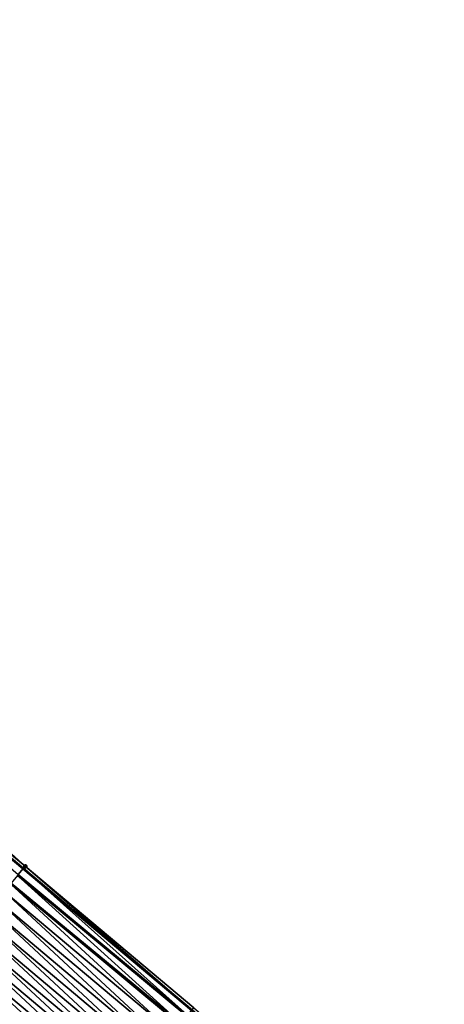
# Model space of a CAD drawing. Header units: feet. Extents: x 2007189 to 2022806, y 818621 to 837694.
# Tile 383 of 656: x 2016581 to 2016620, y 819288 to 819378. Entities that reach past the tile are written whole.
import ezdxf

# ---------------------------------------------------------------- set-up
doc = ezdxf.new("R2010")
doc.units = ezdxf.units.FT
doc.header["$MEASUREMENT"] = 0
for name, color, linetype, lineweight in [('EP_Travel Lane', 172, 'Continuous', 53), ('Road Shots', 141, 'Continuous', 100), ('Road X-Section', 40, 'Continuous', 13)]:
    doc.layers.add(name, color=color, linetype=linetype, lineweight=lineweight)
doc.layers.add('I-77-MM17-21_SB-Surface-Border', color=7, linetype='Continuous')
doc.layers.add('I-77-MM17-21_SB-Surface-TIN', color=7, linetype='Continuous')

msp = doc.modelspace()

# ---------------------------------------------------------------- linework, layer by layer
at = {"layer": 'EP_Travel Lane'}
msp.add_polyline3d([(2016489.559565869, 819377.674227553, 270.3261203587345), (2016504.881901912, 819364.8223237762, 270.560315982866), (2016520.204206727, 819351.9704461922, 270.797772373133), (2016535.526343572, 819339.1187094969, 271.0527361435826), (2016550.848425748, 819326.2670186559, 271.3134064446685), (2016566.170728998, 819313.4151423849, 271.5510221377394), (2016581.493008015, 819300.5632864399, 271.7911614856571), (2016596.840023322, 819287.6751615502, 272.0582540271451), (2016612.121967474, 819274.7761192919, 272.3368764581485), (2016627.40432243, 819261.8767302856, 272.572743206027), (2016642.686517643, 819248.9774761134, 272.8252394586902), (2016657.96883945, 819236.0781150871, 273.0645519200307), (2016673.251180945, 819223.1787374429, 273.3018164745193), (2016688.533488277, 819210.2793886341, 273.5426388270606), (2016703.815714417, 819197.3801083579, 273.7919141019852), (2016719.097995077, 819184.4807820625, 274.0355159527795), (2016734.380056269, 819171.5816410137, 274.3019561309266), (2016749.65505463, 819158.6942299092, 274.5888565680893)], dxfattribs=at)
at = {"layer": 'I-77-MM17-21_SB-Surface-Border', "color": 3, "linetype": 'Continuous', "lineweight": -3}
msp.add_polyline3d([(2016489.732447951, 819377.8802853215, 270.3232260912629), (2016505.054784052, 819365.0283907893, 270.5578926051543), (2016520.377091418, 819352.1765203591, 270.7955601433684), (2016535.778398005, 819339.4191846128, 271.0511854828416), (2016551.562114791, 819327.1172943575, 271.2825340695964), (2016566.804348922, 819314.1698302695, 271.5136050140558), (2016581.665917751, 819300.7693767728, 271.7882463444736), (2016597.013543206, 819287.8806535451, 272.0539932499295), (2016612.295497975, 819274.9816023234, 272.3315104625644), (2016627.577837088, 819262.0822266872, 272.5690261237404), (2016643.827892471, 819250.3289423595, 272.7862371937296), (2016658.787587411, 819237.0475971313, 273.0380198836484), (2016674.392792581, 819224.5300038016, 273.2381648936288), (2016688.707019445, 819210.4848710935, 273.5372030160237), (2016703.989215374, 819197.5856163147, 273.7896226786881), (2016719.916737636, 819185.4502686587, 274.0095461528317), (2016734.553570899, 819171.7871374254, 274.2982413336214), (2016749.827811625, 819158.8992363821, 274.5862957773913)], dxfattribs=at)
at = {"layer": 'I-77-MM17-21_SB-Surface-TIN', "color": 128, "linetype": 'Continuous', "lineweight": -3}
for points in [[(2016566.804348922, 819314.1698302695, 271.5136050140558), (2016566.266607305, 819313.5293239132, 271.5445091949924), (2016581.665917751, 819300.7693767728, 271.7882463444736)], [(2016565.923206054, 819313.1203671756, 271.567836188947), (2016581.493008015, 819300.5632864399, 271.7911614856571), (2016566.170728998, 819313.4151423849, 271.5510221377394)], [(2016566.266607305, 819313.5293239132, 271.5445091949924), (2016566.170728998, 819313.4151423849, 271.5510221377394), (2016581.493008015, 819300.5632864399, 271.7911614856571)], [(2016566.266607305, 819313.5293239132, 271.5445091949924), (2016581.493008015, 819300.5632864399, 271.7911614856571), (2016581.665917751, 819300.7693767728, 271.7882463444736)], [(2016581.023175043, 819300.003294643, 271.7990825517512), (2016581.493008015, 819300.5632864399, 271.7911614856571), (2016565.923206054, 819313.1203671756, 271.567836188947)], [(2016581.665917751, 819300.7693767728, 271.7882463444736), (2016581.493008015, 819300.5632864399, 271.7911614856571), (2016596.840023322, 819287.6751615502, 272.0582540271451)], [(2016597.013543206, 819287.8806535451, 272.0539932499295), (2016581.665917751, 819300.7693767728, 271.7882463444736), (2016596.840023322, 819287.6751615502, 272.0582540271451)], [(2016580.380611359, 819299.2370623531, 271.7912550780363), (2016595.836534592, 819286.4863008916, 272.0586313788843), (2016580.953437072, 819299.9201531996, 271.7991767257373)], [(2016580.953437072, 819299.9201531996, 271.7991767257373), (2016596.368394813, 819287.1165962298, 272.06797020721), (2016581.023175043, 819300.003294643, 271.7990825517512)], [(2016580.953437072, 819299.9201531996, 271.7991767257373), (2016595.836534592, 819286.4863008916, 272.0586313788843), (2016596.368394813, 819287.1165962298, 272.06797020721)], [(2016581.023175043, 819300.003294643, 271.7990825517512), (2016596.435875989, 819287.1965475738, 272.0681778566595), (2016581.493008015, 819300.5632864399, 271.7911614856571)], [(2016581.023175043, 819300.003294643, 271.7990825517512), (2016596.368394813, 819287.1165962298, 272.06797020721), (2016596.435875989, 819287.1965475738, 272.0681778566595)], [(2016596.435875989, 819287.1965475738, 272.0681778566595), (2016596.840023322, 819287.6751615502, 272.0582540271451), (2016581.493008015, 819300.5632864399, 271.7911614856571)], [(2016579.73816406, 819298.4707324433, 271.7712942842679), (2016595.078683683, 819285.5879872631, 272.0349654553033), (2016580.328023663, 819299.1743409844, 271.7899687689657)], [(2016580.328023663, 819299.1743409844, 271.7899687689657), (2016595.723499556, 819286.3523252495, 272.0555992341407), (2016580.380611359, 819299.2370623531, 271.7912550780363)], [(2016580.328023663, 819299.1743409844, 271.7899687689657), (2016595.078683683, 819285.5879872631, 272.0349654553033), (2016595.723499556, 819286.3523252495, 272.0555992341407)], [(2016580.380611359, 819299.2370623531, 271.7912550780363), (2016595.723499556, 819286.3523252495, 272.0555992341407), (2016595.836534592, 819286.4863008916, 272.0586313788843)], [(2016579.09570234, 819297.7044146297, 271.7528369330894), (2016594.433858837, 819284.8236568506, 272.015265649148), (2016579.73816406, 819298.4707324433, 271.7712942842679)], [(2016579.73816406, 819298.4707324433, 271.7712942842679), (2016594.433858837, 819284.8236568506, 272.015265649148), (2016595.078683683, 819285.5879872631, 272.0349654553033)], [(2016578.453219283, 819296.9381147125, 271.7366039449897), (2016593.789003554, 819284.0593521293, 271.9987339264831), (2016579.09570234, 819297.7044146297, 271.7528369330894)], [(2016579.09570234, 819297.7044146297, 271.7528369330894), (2016593.789003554, 819284.0593521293, 271.9987339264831), (2016594.433858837, 819284.8236568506, 272.015265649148)], [(2016577.810759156, 819296.1717955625, 271.7179804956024), (2016593.144133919, 819283.2950595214, 271.9836959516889), (2016578.453219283, 819296.9381147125, 271.7366039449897)], [(2016578.453219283, 819296.9381147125, 271.7366039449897), (2016593.144133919, 819283.2950595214, 271.9836959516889), (2016593.789003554, 819284.0593521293, 271.9987339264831)], [(2016576.525839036, 819294.6391571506, 271.6807196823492), (2016591.854432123, 819281.7664426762, 271.9497196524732), (2016577.168301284, 819295.4054745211, 271.6991219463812)], [(2016577.168301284, 819295.4054745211, 271.6991219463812), (2016592.499263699, 819282.5307674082, 271.9687189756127), (2016577.810759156, 819296.1717955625, 271.7179804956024)], [(2016577.168301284, 819295.4054745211, 271.6991219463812), (2016591.854432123, 819281.7664426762, 271.9497196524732), (2016592.499263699, 819282.5307674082, 271.9687189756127)], [(2016577.810759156, 819296.1717955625, 271.7179804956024), (2016592.499263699, 819282.5307674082, 271.9687189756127), (2016593.144133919, 819283.2950595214, 271.9836959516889)], [(2016575.883396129, 819293.8728235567, 271.6603009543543), (2016591.209604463, 819281.0021146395, 271.9303128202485), (2016576.525839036, 819294.6391571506, 271.6807196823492)], [(2016576.525839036, 819294.6391571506, 271.6807196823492), (2016591.209604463, 819281.0021146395, 271.9303128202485), (2016591.854432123, 819281.7664426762, 271.9497196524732)], [(2016575.883396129, 819293.8728235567, 271.6603009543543), (2016575.240926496, 819293.1065123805, 271.642668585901), (2016590.564766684, 819280.2377951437, 271.9119591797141)], [(2016575.883396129, 819293.8728235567, 271.6603009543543), (2016590.564766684, 819280.2377951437, 271.9119591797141), (2016591.209604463, 819281.0021146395, 271.9303128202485)], [(2016589.91991834, 819279.473484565, 271.8947051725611), (2016575.240926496, 819293.1065123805, 271.642668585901), (2016574.598438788, 819292.3402163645, 271.6269204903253)], [(2016589.91991834, 819279.473484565, 271.8947051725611), (2016590.564766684, 819280.2377951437, 271.9119591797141), (2016575.240926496, 819293.1065123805, 271.642668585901)], [(2016574.598438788, 819292.3402163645, 271.6269204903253), (2016573.955974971, 819291.5739000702, 271.6086693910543), (2016589.275089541, 819278.7091572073, 271.8754023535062)], [(2016589.91991834, 819279.473484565, 271.8947051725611), (2016574.598438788, 819292.3402163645, 271.6269204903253), (2016589.275089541, 819278.7091572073, 271.8754023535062)], [(2016588.630248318, 819277.9448409, 271.8574216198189), (2016573.955974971, 819291.5739000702, 271.6086693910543), (2016573.313519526, 819290.8075772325, 271.5895701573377)], [(2016588.630248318, 819277.9448409, 271.8574216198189), (2016589.275089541, 819278.7091572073, 271.8754023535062), (2016573.955974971, 819291.5739000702, 271.6086693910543)], [(2016587.340545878, 819276.4162245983, 271.8235123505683), (2016572.671059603, 819290.0412579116, 271.5709254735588), (2016572.028599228, 819289.2749389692, 271.5523278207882)], [(2016587.985378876, 819277.1805481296, 271.8423636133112), (2016573.313519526, 819290.8075772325, 271.5895701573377), (2016572.671059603, 819290.0412579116, 271.5709254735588)], [(2016587.340545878, 819276.4162245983, 271.8235123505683), (2016587.985378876, 819277.1805481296, 271.8423636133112), (2016572.671059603, 819290.0412579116, 271.5709254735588)], [(2016587.985378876, 819277.1805481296, 271.8423636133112), (2016588.630248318, 819277.9448409, 271.8574216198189), (2016573.313519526, 819290.8075772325, 271.5895701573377)], [(2016586.695717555, 819275.6518971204, 271.8041743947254), (2016572.028599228, 819289.2749389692, 271.5523278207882), (2016571.386106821, 819288.5086468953, 271.5370697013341)], [(2016586.695717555, 819275.6518971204, 271.8041743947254), (2016587.340545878, 819276.4162245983, 271.8235123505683), (2016572.028599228, 819289.2749389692, 271.5523278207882)], [(2016586.050857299, 819274.8875965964, 271.7881602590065), (2016571.386106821, 819288.5086468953, 271.5370697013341), (2016570.743588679, 819287.742376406, 271.5244943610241)], [(2016586.050857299, 819274.8875965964, 271.7881602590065), (2016586.695717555, 819275.6518971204, 271.8041743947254), (2016571.386106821, 819288.5086468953, 271.5370697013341)]]:
    msp.add_3dface(points, dxfattribs=at)
at = {"layer": 'Road Shots', "lineweight": 100}
msp.add_point((2016581.665917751, 819300.7693767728, 271.7882463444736), dxfattribs=at)
at = {"layer": 'Road X-Section', "extrusion": (0.7661092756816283, -0.6425884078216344, 0.0125186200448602), "elevation": 1018452.144922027, "flags": 128}
msp.add_lwpolyline([(1923656.660585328, -12478.80504137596), (1923655.660585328, -12478.79420431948), (1923655.552068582, -12478.79411013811), (1923654.660585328, -12478.80203240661), (1923654.578735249, -12478.80331881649), (1923653.660585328, -12478.82199476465), (1923652.660585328, -12478.84045356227), (1923651.660585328, -12478.85668782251), (1923650.660585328, -12478.87531273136), (1923649.660585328, -12478.89417275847), (1923648.660585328, -12478.91257646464), (1923647.660585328, -12478.93299679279), (1923646.660585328, -12478.95063054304), (1923645.660585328, -12478.96637987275), (1923644.660585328, -12478.98463239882), (1923643.660585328, -12479.00373313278), (1923642.660585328, -12479.02237927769), (1923641.660585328, -12479.04097838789), (1923640.660585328, -12479.05623770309), (1923639.660585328, -12479.0688140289), (1923638.660585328, -12479.0823133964), (1923637.660585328, -12479.09883395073), (1923636.660585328, -12479.11717565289), (1923635.660585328, -12479.13512056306), (1923634.660585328, -12479.15116899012), (1923633.660585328, -12479.16541185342), (1923632.660585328, -12479.18125831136), (1923631.660585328, -12479.19847365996), (1923630.660585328, -12479.21480442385), (1923629.660585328, -12479.23086776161), (1923628.660585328, -12479.24702749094)], dxfattribs=at)

doc.saveas('drawing.dxf')
